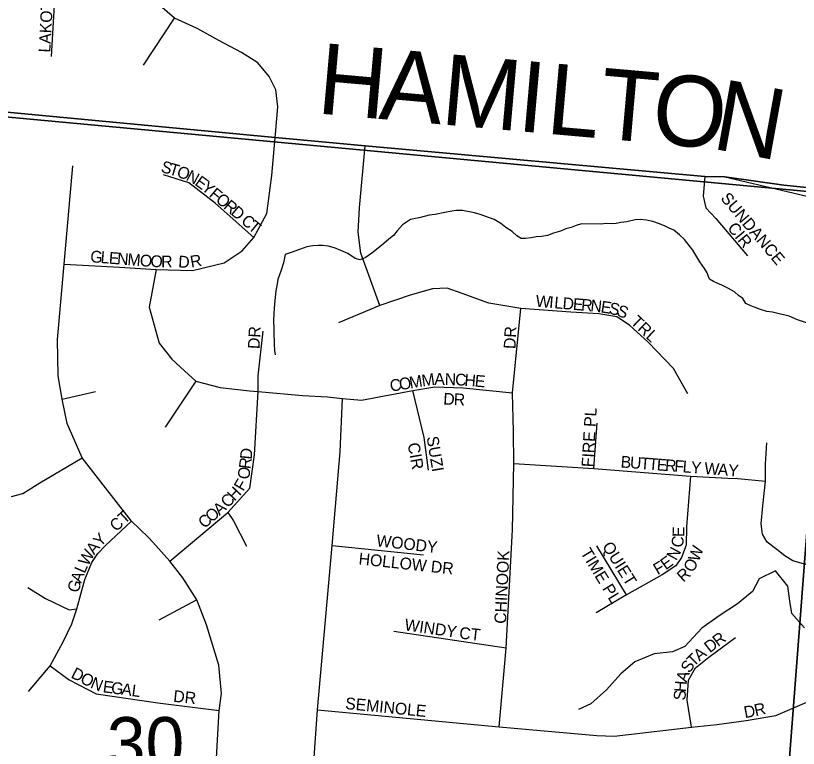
# Model space of a CAD drawing. Extents: x 1310247 to 1552180, y 377264 to 706493.
# Drawn here: x 1427143 to 1430468, y 502730 to 505840 of the extents above; entities that cross this region are included whole.
import ezdxf

# ---------------------------------------------------------------- set-up
doc = ezdxf.new("R2010")
doc.units = 0
for name, color, linetype in [('GM_X_Minor_River', 7, 'Continuous'), ('GM_X_Section', 7, 'Continuous'), ('GM_X_Section_Text', 7, 'Continuous'), ('GM_X_Township', 7, 'Continuous'), ('GM_X_Township_Road', 7, 'Continuous'), ('GM_X_Township_Road_Text', 7, 'Continuous'), ('GM_X_Township_Subdivision', 7, 'Continuous'), ('GM_X_Township_Subdivision_Text', 7, 'Continuous')]:
    doc.layers.add(name, color=color, linetype=linetype)

msp = doc.modelspace()

# ---------------------------------------------------------------- linework, layer by layer
at = {"layer": 'GM_X_Minor_River'}
for points in [[(1430519.5, 504529.6), (1430463.9, 504549.3), (1430428.2, 504564.5), (1430386.3, 504573.8), (1430358.5, 504580.7), (1430334.4, 504583.4), (1430306.6, 504592.3), (1430284.8, 504601), (1430263, 504609.7), (1430245.2, 504618.3), (1430231.7, 504638.7), (1430214, 504651.3), (1430196.5, 504667.9), (1430168.8, 504682.8), (1430143.1, 504695.6), (1430125.2, 504702.2), (1430107.4, 504710.8), (1430089.7, 504721.3), (1430080.4, 504747.7), (1430068.9, 504766.1), (1430049.7, 504794.8), (1430032.5, 504823.5), (1430019, 504843.9), (1430003.6, 504864.5), (1429984.2, 504889.1), (1429962.8, 504909.9), (1429939.2, 504928.6), (1429919.4, 504937.3), (1429901.6, 504945.9), (1429877.9, 504956.6), (1429850, 504965.5), (1429822.1, 504972.4), (1429796.1, 504975.2), (1429774, 504973.8), (1429739.6, 504964.9), (1429713.4, 504961.6), (1429693.3, 504958.2), (1429675.2, 504956.8), (1429653.1, 504957.5), (1429626.9, 504954.3), (1429546.7, 504956.7), (1429524.4, 504949.4), (1429502.1, 504940), (1429479.9, 504934.7), (1429457.5, 504925.3), (1429427.1, 504916.2), (1429402.8, 504906.9), (1429376.5, 504901.7), (1429354.4, 504900.4), (1429332.2, 504897), (1429308.1, 504893.8), (1429290, 504894.3), (1429272.3, 504904.9), (1429252.7, 504923.6), (1429225.1, 504940.5), (1429203.6, 504957.2), (1429176, 504974.1), (1429116.4, 504996), (1429092.5, 505002.7), (1429040.6, 505012.3), (1429014.6, 505013.1), (1428996.4, 505009.7), (1428966.1, 505004.6), (1428925.7, 504995.8), (1428899.6, 504992.5), (1428863.2, 504983.6), (1428820.8, 504974.9), (1428786, 504951.9), (1428763.2, 504926.5), (1428748.5, 504906.8), (1428728, 504891.4), (1428707.4, 504872), (1428676.5, 504846.8), (1428656, 504831.4), (1428627.3, 504812.2), (1428607, 504802.8), (1428585.1, 504809.5), (1428553.6, 504830.5), (1428523.9, 504843.5)], [(1428523.9, 504843.5), (1428498.1, 504854.3), (1428470.2, 504861.2), (1428446.2, 504863.9), (1428428.2, 504864.5), (1428406.1, 504863.1), (1428379.8, 504857.9), (1428349.4, 504846.8), (1428312.9, 504833.9), (1428288.6, 504826.6), (1428281.5, 504790.7), (1428270.6, 504758.9), (1428257.3, 504719.2), (1428252.6, 504693.2), (1428247.9, 504671.3), (1428245.1, 504645.3), (1428242.2, 504615.3), (1428239.1, 504577.2), (1428238.1, 504543.1), (1428239.2, 504513), (1428240.3, 504480.9), (1428241.8, 504462.8), (1428241.2, 504444.7), (1428242.5, 504418.6), (1428245.9, 504400.4)], [(1430493.1, 503241.2), (1430440.5, 503302.7), (1430431.8, 503355.1), (1430423.3, 503417.6), (1430370.8, 503483.1), (1430301.8, 503448.8), (1430272.4, 503395.3), (1430208.9, 503342.8), (1430131.4, 503292.5), (1430057.9, 503240.2), (1429985.7, 503161.8), (1429933, 503139), (1429854.6, 503131), (1429773.5, 503096.9), (1429714, 503046.3), (1429652.1, 502977.6), (1429586.5, 502919.1), (1429533.7, 502894.3)]]:
    msp.add_lwpolyline(points, dxfattribs=at)
at = {"layer": 'GM_X_Section'}
for points in [[(1425760.4, 510816.7), (1431103.6, 510416), (1430568.8, 505087.9), (1425255.7, 505582.2)], [(1425189.8, 505587.6), (1425255.7, 505582.2), (1430568.8, 505087.9), (1430614.8, 505084.9), (1430245.7, 500293), (1424746.1, 500303.3)], [(1430614.8, 505084.9), (1435826, 504598.7), (1435955.9, 504591.9), (1435471.2, 499726.6), (1430245.7, 500293)]]:
    msp.add_lwpolyline(points, close=True, dxfattribs=at)
at = {"layer": 'GM_X_Township'}
for points in [[(1434859, 504674.2), (1431116.2, 505048.8), (1430405.6, 505119.9), (1430155.8, 505155.1), (1430070.7, 505157), (1428627.6, 505287), (1428245.8, 505323), (1426370.7, 505499.3), (1425677.9, 505552.8), (1425456.2, 505573.2), (1425346.1, 505572.9), (1425249.4, 505564.5), (1425072, 505560.9), (1425058.9, 505561.5), (1424819.2, 505576.7), (1424749.5, 505581.1), (1424524.8, 505598.5), (1424357.6, 505618.1), (1423386.7, 505686.1)], [(1423386.7, 505686.1), (1424357.6, 505618.1), (1424524.8, 505598.5), (1424749.5, 505581.1), (1424819.2, 505576.7), (1425058.9, 505561.5), (1425072, 505560.9), (1425249.4, 505564.5), (1425346.1, 505572.9), (1425456.2, 505573.2), (1425677.9, 505552.8), (1426370.7, 505499.3), (1428245.8, 505323), (1428627.6, 505287), (1430070.7, 505157), (1430155.8, 505155.1), (1430405.6, 505119.9), (1431116.2, 505048.8), (1434859, 504674.2)]]:
    msp.add_lwpolyline(points, dxfattribs=at)
at = {"layer": 'GM_X_Township_Road'}
msp.add_lwpolyline([(1424352.3, 505618.5), (1424357.6, 505618.1), (1424524.8, 505598.5), (1424749.5, 505581.1), (1424819.2, 505576.6), (1425058.9, 505561.5), (1425072.1, 505560.9), (1425249.4, 505564.4), (1425346.1, 505572.9), (1425456.2, 505573.2), (1425677.9, 505552.8), (1426370.7, 505499.3), (1428245.8, 505323), (1428627.6, 505287), (1430070.7, 505157), (1430155.8, 505155.1), (1430342.8, 505111.8), (1430659.7, 505036.8), (1431047.7, 505001.8), (1431131, 504996.1)], dxfattribs=at)
at = {"layer": 'GM_X_Township_Subdivision'}
for points in [[(1427295.1, 505666), (1427321.1, 506104.6), (1427473, 506084.3), (1427661.5, 506090.3), (1427790.6, 506148), (1427881.9, 506209.1), (1427940.4, 506252.1), (1428034.9, 506378.4), (1428115.1, 506536.7), (1428115.1, 506624.3), (1428128.1, 506766), (1428130.9, 506811.6), (1428155.8, 506908.5), (1428186.1, 506938.2), (1428257.1, 507005.9), (1428428.3, 507147), (1428461.3, 507174.2), (1428517.7, 507199.4), (1428581.2, 507215), (1428640.1, 507215), (1428745.9, 507257.7), (1428795.8, 507294.7), (1428851.3, 507357.6), (1428895.7, 507411.3)], [(1427911.5, 505786.5), (1427818.1, 505829.5), (1427733.8, 505901.8), (1427683.9, 505994.8), (1427661.5, 506090.3)], [(1427686.5, 505629), (1427818.1, 505829.5)], [(1428246.9, 505336.6), (1428256.3, 505452.5), (1428247.6, 505524.8), (1428219.3, 505580.8), (1428171.9, 505639.3), (1428103, 505683.2), (1428006.7, 505734.8), (1427917.1, 505783.9), (1427911.5, 505786.5)], [(1427349.9, 504784.9), (1427584.9, 504771.7), (1427739.3, 504762.5), (1427893.7, 504757.9), (1428028.5, 504790.2), (1428104.6, 504842), (1428155.3, 504898.5), (1428209.4, 504999.8), (1428230.7, 505161), (1428245.8, 505323), (1428246.9, 505336.6)], [(1428690, 504609), (1428608.9, 504831.6), (1428598.1, 504920.1), (1428604.2, 505024.5), (1428627.6, 505287)], [(1427726.2, 503604.6), (1427706.3, 503626.7), (1427634.8, 503694.2), (1427504.7, 503861), (1427426, 503963.4), (1427361.5, 504109.2), (1427341, 504212.5), (1427324, 504310.7), (1427320.9, 504465.6), (1427349.9, 504784.9), (1427385.6, 505201.8)], [(1428155.3, 504898.5), (1427991.2, 505044.2), (1427878.5, 505129.9), (1427771, 505164.2)], [(1430070.7, 505157), (1430063.3, 505073.7), (1430074.4, 505023.7), (1430117, 504979.3), (1430251.4, 504820.1)], [(1427739.3, 504762.5), (1427710.5, 504601.8), (1427752.4, 504449.2), (1427806.6, 504382.3), (1427860.3, 504332.7), (1427908.7, 504287.8), (1428012.4, 504261.3), (1428135.7, 504247.4), (1428173.7, 504244), (1428361.5, 504227.9), (1428362.1, 504227.8)], [(1429178.7, 504615.2), (1429153.3, 504619.4), (1429040, 504659.9), (1428975.8, 504682.4), (1428913.6, 504680.7), (1428819.5, 504652.7), (1428690, 504609), (1428514.2, 504536)], [(1429998.7, 504235.2), (1429938, 504341.7), (1429830.3, 504453.2), (1429751, 504526.3), (1429696.5, 504560.9), (1429620.4, 504573.8), (1429500.8, 504580.7), (1429288.3, 504597.1), (1429178.7, 504615.2)], [(1429257.1, 504075.4), (1429254, 504238.8), (1429288.3, 504597.1)], [(1427798.2, 503524.7), (1428044.7, 503731.3), (1428138, 503833.8), (1428157.6, 503975.5), (1428173.7, 504244), (1428173.7, 504310.8), (1428193.8, 504500.8)], [(1427908.7, 504287.8), (1427778, 504093.5)], [(1428362.1, 504227.8), (1428467.5, 504222.1), (1428530.9, 504215.2), (1428612.7, 504207.1), (1428830.5, 504248.6), (1428923.2, 504264.5), (1429043.6, 504260.1), (1429254, 504238.8)], [(1427341, 504212.5), (1427481.9, 504244.7)], [(1428897.3, 503911), (1428878.9, 504049.3), (1428830.5, 504248.6)], [(1428227.7, 500271.8), (1428314.2, 501304.4), (1428324.6, 501471.1), (1428330.2, 501690.6), (1428384.9, 502329), (1428425.6, 502893.6), (1428487.2, 503590.2), (1428521.7, 503988.5), (1428530.9, 504215.2)], [(1429598.8, 503917.8), (1429613, 504109.9)], [(1429253.2, 503656.8), (1429259.6, 503939.1), (1429257.1, 504075.4)], [(1430619, 503475.8), (1430444.9, 503525.5), (1430409.9, 503547.5), (1430376.5, 503573.3), (1430335.7, 503604.9), (1430315.7, 503638.3), (1430309.9, 503683.2), (1430316.6, 503759.1), (1430328.2, 503864.1), (1430328.2, 503935.7), (1430333.2, 504027.3)], [(1427125.9, 503798.8), (1427173.7, 503812.2), (1427245.7, 503857), (1427426, 503963.4)], [(1429259.6, 503939.1), (1429598.8, 503917.8), (1430009.1, 503884.9), (1430168.1, 503877)], [(1430009.1, 503884.9), (1429992.4, 503670.7), (1429990.8, 503591.6), (1429970.8, 503539.9), (1429947.5, 503505), (1429889.1, 503465.8), (1429737.5, 503381.6), (1429608.7, 503304.4)], [(1430168.1, 503877), (1430210.4, 503874.9), (1430328.2, 503864.1)], [(1428044.7, 503731.3), (1428068.9, 503695.5), (1428123, 503588.4)], [(1427197.7, 502971.7), (1427289.9, 503079.7), (1427345, 503182), (1427381.9, 503257.7), (1427402.9, 503322.2), (1427436.6, 503446.5), (1427467.3, 503518.7), (1427492.4, 503557.6), (1427524.1, 503590.8), (1427634.8, 503694.2)], [(1429196.4, 502821.5), (1429226, 503154.6), (1429252.6, 503632.3), (1429253.2, 503656.8)], [(1427961.9, 502295), (1427968.7, 502373), (1427978, 502498.7), (1427996.6, 502690.2), (1428007.7, 502890.6), (1428017.1, 502962.6), (1428006.4, 503082.9), (1427953.9, 503254.8), (1427912.5, 503360.1), (1427852.6, 503453.2), (1427798.2, 503524.7), (1427726.2, 503604.6)], [(1428487.2, 503590.2), (1428875.6, 503550.8)], [(1429737.5, 503381.6), (1429611.7, 503589.1)], [(1427194.9, 503412.4), (1427270, 503366.5), (1427370.6, 503318.1), (1427402.9, 503322.2)], [(1427912.5, 503360.1), (1427751.8, 503273.6)], [(1429226, 503154.6), (1428749.4, 503226.2)], [(1430013.1, 502820.5), (1429995.4, 502933.8), (1430001.6, 503018.9), (1430030.7, 503072), (1430086.8, 503116.6), (1430200.1, 503199.7)], [(1427289.9, 503079.7), (1427369.8, 503020.2), (1427485, 502960.8), (1427746.7, 502923.5), (1428007.7, 502890.6)], [(1428425.6, 502893.6), (1429196.4, 502821.5), (1429611, 502784.1), (1429684.7, 502782.1), (1430013.1, 502820.5), (1430121.1, 502830.9), (1430245.8, 502847.5), (1430372.5, 502869.3), (1430503.4, 502926.5), (1430573.1, 502963.8)]]:
    msp.add_lwpolyline(points, dxfattribs=at)

# ---------------------------------------------------------------- texts
at = {"layer": 'GM_X_Section_Text'}
msp.add_text('30', height=221, rotation=0, dxfattribs=at).set_placement((1427530.5, 502641.6))
at = {"layer": 'GM_X_Township_Road_Text'}
for s, rotation, p in [('H', 354.9611, (1428418.7, 505425.3)), ('A', 354.962, (1428681.7, 505402.1)), ('M', 354.9619, (1428944.6, 505378.9)), ('I', 354.9586, (1429269, 505350.3)), ('L', 354.962, (1429391.7, 505339.5)), ('T', 354.964, (1429615.3, 505319.8)), ('O', 354.6263, (1429838.3, 505300.1)), ('N', 349.716, (1430094.4, 505276.3))]:
    msp.add_text(s, height=300, rotation=rotation, dxfattribs=at).set_placement(p)
at = {"layer": 'GM_X_Township_Subdivision_Text'}
for s, rotation, p in [('LAKOTA', 86.9869, (1427290.1, 505682.2)), ('S', 343.8128, (1427757, 505177.3)), ('T', 343.8128, (1427790.8, 505167.5)), ('O', 339.8462, (1427823.7, 505158)), ('N', 331.913, (1427863.4, 505143.5)), ('E', 323.9798, (1427900.6, 505123.8)), ('Y', 320.0132, (1427928.4, 505103.7)), ('F', 320.0132, (1427962.1, 505075.4)), ('O', 320.0132, (1427989.1, 505052.8)), ('R', 320.0132, (1428022.8, 505024.5)), ('SUNDANCE', 310.1937, (1430134.6, 505063.3)), ('D', 320.0132, (1428053.1, 504999)), ('C', 320.0132, (1428097, 504962.3)), ('T', 320.0132, (1428127.3, 504936.8)), ('CIR', 309.8086, (1430163.6, 504937.1)), ('G', 355.5477, (1427458.7, 504793.5)), ('L', 355.5578, (1427502.5, 504790.1)), ('E', 355.5562, (1427537.6, 504787.3)), ('N', 355.5477, (1427572.7, 504784.6)), ('M', 355.5553, (1427616.6, 504781.2)), ('O', 355.5477, (1427669.2, 504777.1)), ('O', 357.4202, (1427714.9, 504773.6)), ('R', 10.3136, (1427889.2, 504770)), ('R', 359.9347, (1427761.2, 504771.5)), ('D', 357.0481, (1427832.9, 504771.4)), ('W', 355.2957, (1429350.7, 504604.3)), ('I', 355.2847, (1429407.7, 504599.6)), ('L', 355.2904, (1429429.6, 504597.8)), ('D', 355.2845, (1429464.7, 504594.9)), ('E', 355.2976, (1429508.5, 504591.3)), ('R', 355.2959, (1429543.6, 504588.4)), ('N', 353.9893, (1429582.8, 504585.2)), ('E', 351.3889, (1429626, 504580.6)), ('S', 347.6934, (1429659.9, 504575.5)), ('S', 338.5182, (1429692.3, 504568.6)), ('TRL', 316.5644, (1429751.9, 504536.1)), ('DR', 86.8218, (1428178.9, 504423.8)), ('DR', 86.989, (1429265.7, 504423.8)), ('C', 9.3785, (1428736.8, 504243.4)), ('O', 9.3743, (1428775.8, 504249.8)), ('M', 9.3751, (1428819.2, 504257)), ('M', 8.0683, (1428871, 504265.5)), ('A', 359.8798, (1428921.4, 504272.8)), ('N', 357.8356, (1428965, 504272.7)), ('C', 357.1334, (1429008.8, 504271.1)), ('H', 355.3943, (1429047.9, 504269.1)), ('E', 355.0356, (1429091.7, 504265.6)), ('D', 356.8511, (1428958.5, 504189.3)), ('R', 357.523, (1429003.1, 504186.9)), ('FIRE PL', 86.5683, (1429596.4, 503922.2)), ('CIR', 279.8648, (1428808, 504023)), ('SUZI', 279.4606, (1428888.4, 504050.9)), ('D', 84.5638, (1428145.4, 503954.4)), ('R', 82.9312, (1428140.4, 503913.6)), ('B', 355.5026, (1429711.5, 503922.3)), ('U', 355.5041, (1429750.9, 503919.2)), ('T', 355.5007, (1429794.8, 503915.7)), ('T', 355.5188, (1429829.9, 503913)), ('E', 355.5007, (1429865, 503910.2)), ('R', 355.5026, (1429900.1, 503907.5)), ('F', 355.5007, (1429939.6, 503904.4)), ('L', 355.5136, (1429974.7, 503901.6)), ('Y', 355.5041, (1430009.8, 503898.8)), ('W', 355.5065, (1430066.8, 503894.4)), ('A', 355.5041, (1430123.8, 503889.9)), ('Y', 355.804, (1430168, 503886.4)), ('O', 82.9095, (1428135, 503869.9)), ('F', 59.1496, (1428109.6, 503818.4)), ('H', 46.9118, (1428072.6, 503776.9)), ('C', 45.8279, (1428044.2, 503747.8)), ('A', 42.0932, (1428009, 503715.8)), ('CT', 42.7062, (1427570.3, 503647)), ('O', 40.6758, (1427974.6, 503686.3)), ('C', 40.6685, (1427944.6, 503660.5)), ('E', 88.9339, (1429982.9, 503626.6)), ('Y', 44.9382, (1427502.9, 503581.9)), ('WOODY', 353.5406, (1428673.4, 503587.8)), ('C', 80.3177, (1429975.4, 503579.5)), ('A', 51.7071, (1427476.7, 503548.5)), ('QUIET', 302.1539, (1429632.6, 503587.5)), ('W', 69.4609, (1430044.4, 503518.7)), ('W', 60.4073, (1427449.6, 503500.4)), ('HOLLOW DR', 353.8122, (1428598.1, 503511.1)), ('CHINOOK', 87.3159, (1429226.1, 503257.7)), ('TIME PL', 301.3288, (1429540.5, 503561.1)), ('N', 61.8411, (1429949, 503524.1)), ('F', 30.87, (1429870.2, 503464.2)), ('E', 36.0678, (1429904.5, 503485)), ('O', 60.945, (1430019.7, 503472.9)), ('L', 66.509, (1427436.2, 503469.4)), ('R', 42.1054, (1429979.2, 503432.3)), ('A', 69.733, (1427421.2, 503428.8)), ('G', 73.8775, (1427409.3, 503387.4)), ('WINDY', 351.7029, (1428792.5, 503231.4)), ('CT', 353.6631, (1429025.4, 503196.2)), ('R', 36.8675, (1430126.5, 503159.6)), ('D', 37.1475, (1430091.5, 503133.1)), ('T', 44.4301, (1430023.2, 503073.5)), ('A', 39.5831, (1430047.5, 503097.4)), ('S', 57.3329, (1430006.1, 503046.2)), ('D', 331.9294, (1427374.4, 503032.4)), ('O', 331.9418, (1427413.3, 503011.6)), ('N', 337.6942, (1427457.1, 502988.6)), ('A', 70.6976, (1429992.9, 503007.4)), ('E', 352.5382, (1427511.4, 502968.3)), ('G', 352.4046, (1427546.3, 502963.7)), ('A', 352.4046, (1427589.9, 502957.9)), ('L', 352.3954, (1427633.5, 502952.1)), ('H', 85.4378, (1429990.1, 502966.9)), ('DR', 353.9889, (1427810.9, 502927.8)), ('S', 85.4462, (1429987.3, 502931.8)), ('SEMINOLE', 354.2894, (1428541.3, 502897.1)), ('D', 10.7955, (1430241.2, 502857.7)), ('R', 12.4973, (1430286, 502866.3))]:
    msp.add_text(s, height=50, rotation=rotation, dxfattribs=at).set_placement(p)

doc.saveas('drawing.dxf')
